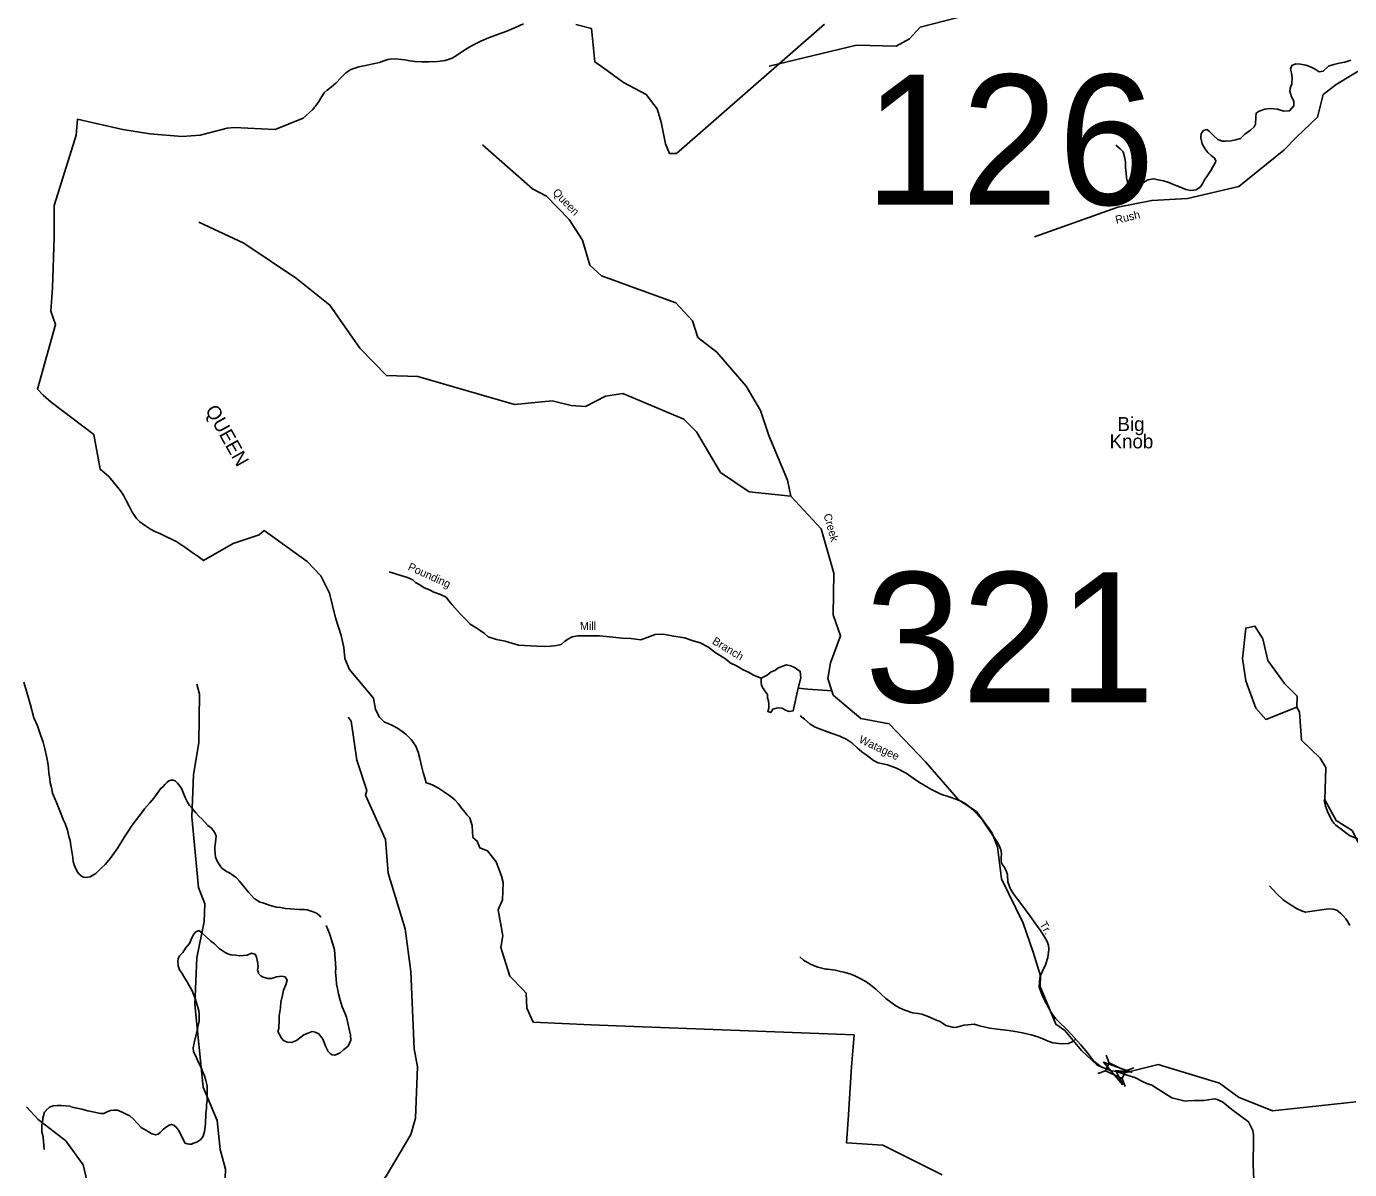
# Model space of a CAD drawing. Extents: x 884530 to 1028605, y 526725 to 653634.
# Drawn here: x 905927 to 916772, y 609593 to 618964 of the extents above; entities that cross this region are included whole.
import ezdxf

# ---------------------------------------------------------------- set-up
doc = ezdxf.new("R2010")
doc.units = 0
for name, color, linetype in [('Exist Boundary Land Use Forest National US Forest Service', 7, 'Continuous'), ('Exist Geographical Mountain Summit Label', 7, 'Continuous'), ('Exist Hydrographic Bay Label', 7, 'Continuous'), ('Exist Hydrographic Creek Single Shore', 7, 'Continuous'), ('Exist Hydrographic Creek Single Shore Label', 7, 'Continuous'), ('Exist Hydrographic Misc Water Feature', 7, 'Continuous'), ('Exist Road Non-System Type 51', 7, 'Continuous'), ('Exist Road Non-System Type 51 Label', 7, 'Continuous'), ('Exist Road Secondary Structure Standard Bridge Attributed CELL', 7, 'Continuous'), ('Exist Road Secondary Structure Standard Bridge CELL', 7, 'Continuous'), ('Exist Road Secondary Structure Standard Bridge Number Label', 7, 'Continuous'), ('Exist Road Secondary Type 51 Attributed', 7, 'Continuous')]:
    doc.layers.add(name, color=color, linetype=linetype)

msp = doc.modelspace()

# ---------------------------------------------------------------- linework, layer by layer
at = {"layer": 'Exist Boundary Land Use Forest National US Forest Service'}
for points in [[(910000, 618984), (909941, 618957), (909864, 618926), (909789, 618899), (909713, 618870), (909650, 618843), (909590, 618814), (909541, 618786), (909503, 618760), (909459, 618731), (909415, 618705), (909359, 618685), (909295, 618677), (909225, 618675), (909167, 618675), (909113, 618677), (909070, 618682), (909027, 618689), (908974, 618696), (908923, 618698), (908890, 618692), (908856, 618682), (908821, 618668), (908768, 618656), (908719, 618645), (908679, 618638), (908651, 618633), (908618, 618623), (908587, 618612), (908544, 618583), (908505, 618543), (908463, 618500), (908426, 618469), (908391, 618441), (908367, 618419), (908347, 618389), (908323, 618348), (908297, 618310), (908289, 618301), (908281, 618293), (908273, 618284), (908195, 618213), (907966, 618120), (907628, 618135), (907571, 618130), (907351, 618073), (907204, 618061), (906937, 618084), (906717, 618120), (906463, 618177), (906344, 618203), (906335, 618073), (906214, 617688), (906154, 617495), (906155, 617237), (906140, 616820), (906126, 616629), (906165, 616520), (906016, 615991), (906065, 615940), (906129, 615884), (906478, 615619), (906530, 615334), (906564, 615306), (906601, 615273)], [(912468, 618983), (911255, 617922), (911210, 617921), (911199, 617921), (911165, 618002), (911129, 618178), (911096, 618289), (911007, 618405), (910820, 618505), (910687, 618603), (910613, 618655), (910586, 618675), (910559, 618946), (910429, 618979)], [(906601, 615273), (906640, 615229), (906676, 615184), (906705, 615146), (906725, 615115), (906745, 615078), (906770, 615031), (906794, 614983), (906811, 614955), (906830, 614929), (906856, 614903), (906902, 614869), (906944, 614842), (906979, 614824), (907019, 614806), (907069, 614783), (907120, 614759), (907158, 614739), (907193, 614716), (907232, 614690), (907286, 614652), (907334, 614618), (907379, 614586), (907621, 614724), (907834, 614796), (907874, 614831), (908228, 614578), (908339, 614461), (908412, 614317), (908460, 614116), (908507, 613971), (908529, 613873), (908537, 613781), (908564, 613717), (908573, 613695), (908771, 613456), (908788, 613364), (908820, 613301), (908862, 613260), (908893, 613249), (908928, 613234), (908968, 613211), (909007, 613183), (909038, 613159), (909062, 613138), (909081, 613117), (909100, 613091), (909118, 613063), (909138, 613014), (909151, 612962), (909165, 612901), (909178, 612849), (909191, 612805), (909203, 612764), (909232, 612755), (909264, 612741), (909304, 612719), (909361, 612682), (909405, 612652), (909439, 612624), (909465, 612593), (909494, 612554), (909525, 612516), (909537, 612501), (909549, 612488), (909562, 612475), (909580, 612413), (909585, 612315), (909621, 612285), (909643, 612229), (909707, 612206), (909777, 612114), (909811, 612029), (909820, 611999), (909835, 611947), (909829, 611804), (909794, 611722), (909832, 611508), (909814, 611414), (909889, 611178), (910000, 611064), (910024, 611039), (910028, 610917), (910080, 610801), (910557, 610778), (910763, 610770), (912711, 610698), (912690, 610436), (912661, 610000), (912648, 609813), (912947, 609792), (913433, 609549)]]:
    msp.add_lwpolyline(points, dxfattribs=at)
at = {"layer": 'Exist Hydrographic Bay Label'}
for points in [[(916339, 613382), (916085, 613283), (916005, 613376), (915922, 613598), (915895, 613782), (915921, 614031), (915997, 614046), (916060, 613943), (916103, 613765), (916238, 613578), (916343, 613474), (916339, 613382)], [(911949, 613622), (911997, 613645), (912030, 613674), (912060, 613685), (912087, 613702), (912119, 613717), (912156, 613730), (912191, 613722), (912229, 613706), (912270, 613677), (912273, 613625), (912253, 613540)], [(912253, 613540), (912211, 613352), (912179, 613349), (912149, 613360), (912122, 613375), (912094, 613379), (912074, 613374), (912044, 613367), (912027, 613339), (912003, 613348), (912012, 613374), (912013, 613406), (912010, 613434), (912000, 613458), (912001, 613488), (911986, 613509), (911974, 613525), (911961, 613545), (911953, 613564), (911948, 613586), (911949, 613622)]]:
    msp.add_lwpolyline(points, dxfattribs=at)
at = {"layer": 'Exist Hydrographic Creek Single Shore'}
for points in [[(914189, 617239), (914873, 617481), (915151, 617538), (915443, 617552), (915864, 617651), (916234, 617949), (916336, 618056), (916510, 618219), (916555, 618405), (916662, 618489), (916898, 618630), (917212, 618688), (917762, 618916), (918213, 618913), (918566, 618848), (918898, 618712), (919164, 618752)], [(912192, 615113), (912164, 615245), (912011, 615609), (911943, 615814), (911826, 616016), (911586, 616293), (911431, 616415), (911387, 616550), (911250, 616697), (910641, 616919), (910545, 617007), (910485, 617211), (910375, 617381), (910190, 617572), (910076, 617633), (909664, 617992)], [(912528, 613518), (912495, 613617), (912517, 613748), (912600, 613969), (912540, 614141), (912544, 614482), (912441, 614845), (912192, 615113)], [(908901, 614494), (908996, 614463), (909050, 614446), (909093, 614426), (909116, 614404), (909150, 614385), (909187, 614362), (909231, 614345), (909266, 614326), (909320, 614308), (909367, 614285), (909388, 614256), (909415, 614221), (909481, 614149), (909528, 614102), (909563, 614065), (909604, 614038), (909647, 614011), (909680, 613988), (909712, 613961), (909779, 613939), (909850, 613923), (909960, 613892), (910109, 613882), (910171, 613880), (910227, 613883), (910271, 613888), (910309, 613897), (910340, 613924), (910369, 613943), (910399, 613960), (910445, 613967), (910623, 613968), (910733, 613957), (910809, 613949), (910882, 613945), (910962, 613935), (911015, 613954), (911079, 613980), (911143, 613982), (911251, 613963), (911322, 613951), (911384, 613930), (911449, 613910), (911512, 613878), (911581, 613826), (911657, 613780), (911696, 613747), (911752, 613719), (911801, 613690), (911850, 613667), (911885, 613646), (911949, 613622)], [(918959, 611197), (918132, 611364), (917742, 611402), (917587, 611510), (917259, 611887), (916887, 612193), (916794, 612372), (916663, 612454), (916569, 612623), (916579, 612889), (916532, 612965), (916379, 613113), (916363, 613346), (916339, 613382)], [(916824, 610148), (916140, 610075), (915861, 610186), (915706, 610301), (915204, 610455), (914942, 610388), (914818, 610401), (914703, 610449), (914574, 610570), (914438, 610733), (914365, 610784), (914235, 611092), (914238, 611180), (914178, 611375)], [(906450, 609387), (906392, 609631), (906249, 609828), (906022, 610003), (905926, 610106)]]:
    msp.add_lwpolyline(points, dxfattribs=at)
at = {"layer": 'Exist Hydrographic Misc Water Feature'}
for points in [[(912015, 618638), (912730, 618810), (913055, 618801), (913165, 618861), (913252, 618957), (913656, 619061), (913803, 619179), (914251, 620040), (914364, 620153), (914559, 620237), (914971, 620327), (915242, 620427), (915813, 620757), (916361, 620936), (916592, 621079)], [(912192, 615113), (911852, 615149), (911616, 615308), (911419, 615640), (911315, 615744), (910814, 615954), (910672, 615934), (910510, 615849), (910393, 615855), (910236, 615894), (909927, 615864), (909135, 616093), (908877, 616102), (908660, 616326), (908414, 616679), (908139, 616897), (907708, 617188), (907339, 617360)], [(907383, 611626), (907390, 611770), (907336, 611906), (907283, 612485), (907296, 612832), (907339, 613091), (907345, 613491), (907323, 613573)], [(912253, 613540), (912332, 613531), (912528, 613518)], [(914178, 611375), (914097, 611613), (913919, 611977), (913886, 612237), (913841, 612356), (913714, 612529), (913567, 612624), (913296, 612935), (912998, 613246), (912766, 613290), (912540, 613482), (912528, 613518)], [(909032, 611567), (908892, 612022), (908869, 612298), (908707, 612663), (908717, 612699), (908634, 612950), (908588, 613269), (908564, 613302)], [(908054, 608367), (907956, 608405), (907778, 608570), (907662, 608798), (907597, 609069), (907542, 609162), (907558, 609595), (907514, 609756), (907490, 609996), (907374, 610268), (907308, 610945), (907322, 611329), (907383, 611626)], [(908054, 608367), (908385, 608738), (908655, 609261), (908874, 609539), (909078, 609879), (909116, 610013), (909132, 610436), (909104, 610581), (909077, 611215), (909032, 611567)]]:
    msp.add_lwpolyline(points, dxfattribs=at)
at = {"layer": 'Exist Road Non-System Type 51'}
for points in [[(916782, 618687), (916733, 618672), (916688, 618664), (916643, 618652), (916599, 618639), (916557, 618597), (916523, 618592), (916490, 618613), (916453, 618632), (916415, 618646), (916371, 618654), (916332, 618657), (916298, 618643), (916288, 618613), (916296, 618581), (916302, 618542), (916298, 618494), (916284, 618456), (916282, 618434), (916294, 618396), (916316, 618349), (916314, 618312), (916280, 618273), (916233, 618270), (916182, 618286), (916125, 618292), (916077, 618286), (916031, 618270), (916007, 618253), (916003, 618221), (916000, 618163), (915989, 618142), (915961, 618114), (915914, 618082), (915877, 618046), (915838, 618035), (915801, 618027), (915762, 618024), (915730, 618023), (915693, 618037), (915660, 618066), (915624, 618102)], [(915624, 618102), (915602, 618118), (915575, 618112), (915557, 618087), (915553, 618051), (915565, 618001), (915587, 617962), (915610, 617930), (915638, 617906), (915666, 617885), (915676, 617866), (915673, 617851), (915635, 617783), (915608, 617743), (915583, 617706), (915570, 617678), (915550, 617650), (915514, 617623), (915471, 617618), (915431, 617626), (915378, 617648), (915334, 617666), (915292, 617685), (915246, 617698), (915202, 617707), (915165, 617715), (915119, 617705), (915074, 617680), (915035, 617663), (914997, 617656), (914972, 617661), (914951, 617687), (914943, 617723), (914942, 617763), (914936, 617806), (914935, 617854), (914928, 617895), (914916, 617937), (914891, 617960), (914857, 617990)], [(905905, 613589), (905928, 613515), (905956, 613410), (905988, 613296), (906016, 613230), (906043, 613157), (906065, 613095), (906077, 613042), (906090, 612982), (906102, 612928), (906107, 612886), (906111, 612842), (906118, 612797), (906122, 612764), (906131, 612725), (906141, 612679), (906156, 612640), (906172, 612603), (906200, 612533), (906216, 612492), (906229, 612463)], [(912305, 613284), (912270, 613313)], [(914748, 610429), (914735, 610434), (914674, 610485), (914623, 610550), (914568, 610619), (914494, 610701), (914448, 610745), (914395, 610797), (914363, 610830), (914327, 610879), (914289, 610952), (914258, 611008), (914229, 611088), (914230, 611136), (914235, 611177), (914256, 611218), (914281, 611271), (914299, 611331), (914308, 611398), (914305, 611433), (914291, 611468), (914273, 611494), (914239, 611553), (914201, 611604), (914154, 611670), (914085, 611764), (914051, 611810), (914018, 611853), (913992, 611891), (913971, 611952), (913969, 612010), (913960, 612036), (913940, 612074), (913926, 612090), (913919, 612106), (913917, 612128), (913917, 612147), (913918, 612183), (913913, 612214), (913900, 612248), (913880, 612283), (913859, 612316), (913807, 612392), (913763, 612458), (913709, 612518), (913657, 612566), (913621, 612593), (913587, 612612), (913546, 612629), (913490, 612649), (913421, 612670), (913341, 612712), (913246, 612765), (913196, 612801), (913139, 612841), (913058, 612883), (912985, 612910), (912909, 612928), (912870, 612946), (912821, 612983), (912774, 613018), (912737, 613051), (912692, 613090), (912650, 613117), (912595, 613145), (912532, 613167), (912462, 613193), (912393, 613220), (912352, 613243), (912305, 613284)], [(906229, 612463), (906244, 612429), (906262, 612376), (906274, 612323), (906285, 612290), (906291, 612249), (906296, 612216), (906301, 612185), (906306, 612150), (906310, 612118), (906317, 612092), (906327, 612071), (906340, 612042), (906349, 612029), (906359, 612015), (906372, 612002), (906386, 611993), (906394, 611989), (906408, 611988), (906430, 611990), (906448, 611993), (906472, 612007), (906495, 612021), (906518, 612042), (906543, 612066), (906572, 612094), (906603, 612129), (906630, 612164), (906675, 612231), (906737, 612329), (906752, 612354), (906792, 612416), (906828, 612463), (906867, 612511), (906895, 612551), (906939, 612598), (906970, 612637), (906998, 612675), (907025, 612714), (907046, 612734), (907063, 612753), (907077, 612766), (907093, 612778), (907112, 612785), (907130, 612784), (907146, 612778), (907165, 612761), (907186, 612734), (907201, 612711), (907212, 612685), (907229, 612644), (907247, 612605), (907262, 612578), (907287, 612551), (907314, 612517), (907341, 612491), (907366, 612465), (907414, 612414), (907443, 612390), (907461, 612370), (907474, 612348), (907483, 612325), (907480, 612305), (907475, 612273), (907472, 612239), (907471, 612216), (907474, 612183), (907477, 612153), (907489, 612121), (907508, 612090), (907529, 612064), (907547, 612049), (907566, 612037), (907592, 612025), (907621, 612003), (907647, 611986), (907670, 611960), (907694, 611930), (907719, 611900), (907748, 611866), (907771, 611840), (907792, 611816), (907812, 611803), (907839, 611786), (907863, 611778), (907895, 611767), (907924, 611758), (907976, 611745), (908010, 611741), (908049, 611732), (908091, 611730), (908125, 611728), (908163, 611725), (908203, 611724), (908227, 611721), (908253, 611714), (908278, 611705), (908304, 611694), (908327, 611677), (908341, 611662)], [(916864, 612294), (916771, 612330), (916660, 612416), (916645, 612429), (916627, 612455), (916591, 612527), (916575, 612571), (916563, 612623)], [(916775, 611593), (916752, 611632), (916741, 611648), (916721, 611672), (916701, 611693), (916669, 611719), (916639, 611727), (916599, 611730), (916447, 611708), (916411, 611704), (916379, 611713), (916343, 611730), (916293, 611759), (916227, 611804), (916172, 611856), (916116, 611919)], [(907468, 611442), (907507, 611404), (907556, 611373), (907577, 611362), (907603, 611354), (907643, 611349), (907673, 611346), (907737, 611350), (907737, 611351), (907772, 611366), (907799, 611359), (907801, 611359), (907812, 611333), (907821, 611296), (907826, 611258), (907821, 611229), (907828, 611204), (907830, 611201), (907847, 611181), (907866, 611170), (907904, 611160), (907936, 611160), (907975, 611173), (908019, 611178), (908047, 611172), (908064, 611146), (908052, 611106), (908033, 611063), (908025, 611023), (908011, 610965), (908009, 610920), (908009, 610919), (907999, 610852), (907998, 610829), (907995, 610749), (907988, 610724), (908018, 610671), (908033, 610650), (908065, 610638), (908099, 610634), (908141, 610651), (908164, 610669), (908201, 610696), (908240, 610714), (908268, 610725), (908292, 610719), (908323, 610705), (908356, 610662), (908381, 610599), (908400, 610560), (908416, 610545), (908432, 610534), (908455, 610530), (908498, 610550), (908529, 610578), (908563, 610604), (908585, 610653), (908582, 610698), (908572, 610744), (908565, 610783), (908551, 610841), (908534, 610882), (908514, 610926), (908498, 610980), (908485, 611032), (908475, 611078), (908469, 611113), (908465, 611159), (908461, 611207), (908462, 611246), (908453, 611393), (908430, 611467), (908410, 611527), (908384, 611593)], [(906073, 609756), (906064, 609858), (906065, 609862), (906054, 609902), (906054, 609958), (906060, 610003), (906060, 610015), (906076, 610063), (906087, 610078), (906089, 610080), (906116, 610103), (906146, 610115), (906178, 610118), (906210, 610117), (906284, 610111), (906290, 610107), (906326, 610098), (906381, 610088), (906431, 610074), (906472, 610065), (906534, 610052), (906560, 610053), (906589, 610066), (906615, 610076), (906643, 610080), (906673, 610080), (906711, 610064), (906744, 610048), (906775, 610032), (906801, 610009), (906837, 609969), (906868, 609937), (906925, 609904), (906944, 609892), (906948, 609889), (906984, 609878), (907006, 609884), (907022, 609897), (907050, 609925), (907074, 609944), (907097, 609957), (907117, 609963), (907135, 609956), (907156, 609937), (907179, 609908), (907207, 609850), (907227, 609809), (907245, 609804), (907265, 609800), (907285, 609802), (907287, 609805), (907322, 609817), (907357, 609840), (907374, 609867), (907385, 609905), (907395, 609967), (907397, 610052), (907402, 610097), (907403, 610123), (907408, 610159), (907409, 610230), (907407, 610280), (907397, 610322), (907386, 610362), (907368, 610404), (907360, 610429), (907334, 610477), (907316, 610521), (907297, 610559), (907294, 610590), (907304, 610642), (907321, 610712), (907323, 610719), (907331, 610762), (907343, 610810), (907343, 610870), (907340, 610893), (907325, 610941), (907313, 610988), (907284, 611057), (907248, 611127), (907226, 611163), (907224, 611162), (907197, 611208), (907182, 611230), (907169, 611264), (907167, 611302), (907169, 611321), (907182, 611344), (907209, 611372), (907231, 611407), (907264, 611446), (907282, 611493), (907299, 611521), (907316, 611541), (907340, 611552), (907371, 611527), (907393, 611505), (907439, 611465), (907468, 611442)], [(912266, 611336), (912297, 611310), (912348, 611280), (912379, 611265), (912413, 611252), (912480, 611236), (912496, 611236), (912556, 611228), (912599, 611217), (912627, 611210), (912675, 611196), (912712, 611183), (912755, 611161), (912806, 611135), (912847, 611104), (912888, 611071), (912935, 611028), (912971, 610994), (913022, 610956), (913053, 610936), (913089, 610916), (913126, 610900), (913189, 610878), (913235, 610871), (913267, 610866), (913318, 610848), (913379, 610821), (913417, 610807), (913464, 610774), (913485, 610767), (913525, 610756), (913553, 610759), (913610, 610775), (913644, 610780), (913694, 610784), (913738, 610770), (913823, 610753), (913907, 610742), (913978, 610732), (914030, 610725), (914090, 610714), (914163, 610697), (914217, 610682), (914258, 610663), (914303, 610645), (914341, 610632), (914365, 610629), (914415, 610623), (914465, 610626), (914469, 610627), (914505, 610642), (914528, 610664)]]:
    msp.add_lwpolyline(points, dxfattribs=at)
at = {"layer": 'Exist Road Secondary Structure Standard Bridge Attributed CELL'}
msp.add_lwpolyline([(914913, 610287), (914755, 610473), (914985, 610391), (914855, 610404)], close=True, dxfattribs=at)
at = {"layer": 'Exist Road Secondary Structure Standard Bridge CELL'}
for p, q in [((914802, 610466), (914778, 610530)), ((914772, 610403), (914708, 610379)), ((915004, 610426), (914939, 610403)), ((914933, 610274), (914909, 610339))]:
    msp.add_line(p, q, dxfattribs=at)
msp.add_lwpolyline([(914909, 610339), (914772, 610403), (914802, 610467), (914939, 610403)], close=True, dxfattribs=at)
at = {"layer": 'Exist Road Secondary Type 51 Attributed'}
msp.add_lwpolyline([(915990, 609450), (915981, 609634), (915984, 609836), (915984, 609878), (915979, 609912), (915944, 609983), (915808, 610084), (915732, 610147), (915686, 610168), (915669, 610172), (915579, 610159), (915498, 610159), (915450, 610156), (915424, 610154), (915315, 610181), (915151, 610284), (915111, 610299), (915075, 610314), (915011, 610348), (914923, 610376), (914851, 610403)], dxfattribs=at)

# ---------------------------------------------------------------- texts
at = {"layer": 'Exist Geographical Mountain Summit Label'}
msp.add_text('QUEEN', height=114.8, rotation=299.3115, dxfattribs=at).set_placement((907389, 615821))
for s, p in [('Big', (914870, 615647)), ('Knob', (914805, 615505))]:
    msp.add_text(s, height=114.8, dxfattribs=at).set_placement(p)
at = {"layer": 'Exist Hydrographic Creek Single Shore Label'}
for s, rotation, p in [('Queen', 314.0691, (910235, 617597)), ('Queen', 314.0691, (910235, 617597)), ('Rush', 13.5782, (914861, 617345)), ('Rush', 13.5782, (914861, 617345)), ('Creek', 285.8748, (912459, 614960)), ('Creek', 285.8748, (912459, 614960)), ('Pounding', 335.6054, (909048, 614511)), ('Pounding', 335.6054, (909048, 614511)), ('Mill', 0.3799, (910464, 614016)), ('Mill', 0.3799, (910464, 614016)), ('Branch', 328.9348, (911542, 613907)), ('Branch', 328.9348, (911542, 613907))]:
    msp.add_text(s, height=65.6, rotation=rotation, dxfattribs=at).set_placement(p)
at = {"layer": 'Exist Road Non-System Type 51 Label'}
for s, rotation, p in [('Watagee', 334.7827, (912744, 613096)), ('Tr.', 299.8144, (914228, 611604))]:
    msp.add_text(s, height=65.6, rotation=rotation, dxfattribs=at).set_placement(p)
at = {"layer": 'Exist Road Secondary Structure Standard Bridge Number Label'}
for s, p in [('126', (912797, 617502)), ('321', (912798, 613423))]:
    msp.add_text(s, height=1066.3, dxfattribs=at).set_placement(p)

doc.saveas('drawing.dxf')
